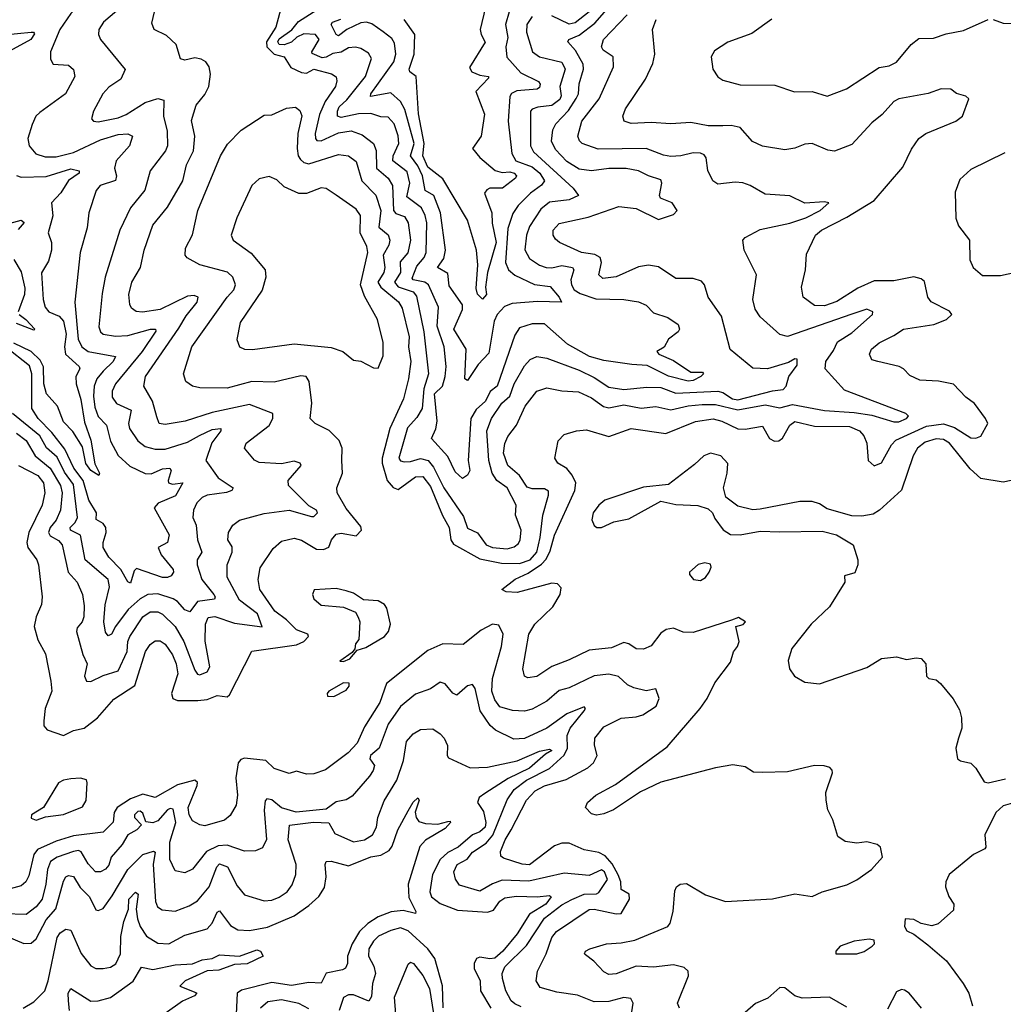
# Model space of a CAD drawing. Extents: x 1690054 to 1842981, y 782881 to 914114.
# Tile 293 of 656: x 1698748 to 1702716, y 894951 to 898925. Entities that reach past the tile are written whole.
import ezdxf

# ---------------------------------------------------------------- set-up
doc = ezdxf.new("R2010")
doc.units = 0

msp = doc.modelspace()

# ---------------------------------------------------------------- linework, layer by layer
at = {"layer": '0CON10XD'}
for points in [[(1698655, 898967.5), (1698755, 898959), (1698835, 898986.5), (1698891.5, 899028.5), (1698985, 899126.2), (1699025, 899152.2), (1699046, 899155), (1699022.1, 899065), (1699039.6, 899005), (1699031.2, 898995), (1698973.3, 898966.7), (1698955, 898950), (1698910, 898885), (1698873.1, 898795), (1698873.3, 898765), (1698884, 898745), (1698945, 898740.6), (1698965, 898723.8), (1698971.1, 898695), (1698933.6, 898625), (1698829.4, 898550.6), (1698813.6, 898535), (1698798.3, 898501.7)], [(1699805.4, 898985), (1699782.1, 898895), (1699744.2, 898835.8), (1699745.6, 898815), (1699775, 898785.6), (1699815.4, 898775.4), (1699842.1, 898732.1), (1699885, 898711), (1699905, 898709.5), (1699935, 898725.7), (1700006.5, 898706.5), (1700024.7, 898694.7), (1700028.2, 898678.2), (1700022.4, 898655), (1699980.2, 898595), (1699957.8, 898542.2), (1699939.9, 898465), (1699941.1, 898445), (1699947, 898437), (1699965, 898435.7), (1700035, 898468), (1700085, 898476.5), (1700130.3, 898460.3), (1700175.4, 898425), (1700186.7, 898396.7), (1700187.5, 898325), (1700234.6, 898284.6), (1700251.7, 898255), (1700255.9, 898155), (1700265, 898143.1), (1700300.1, 898130.1), (1700316, 898105), (1700324.4, 898035), (1700314.3, 897984.3), (1700283.2, 897946.8), (1700284.2, 897905), (1700260.5, 897865), (1700275, 897846), (1700335.7, 897825.7), (1700348.4, 897808.4), (1700378, 897665), (1700397.5, 897495), (1700378.6, 897435), (1700371.2, 897355), (1700350.9, 897319.1), (1700312.7, 897277.3), (1700277.9, 897155), (1700283.9, 897143.9), (1700299.8, 897139.8), (1700325, 897141.1), (1700365, 897154.3), (1700396.1, 897146.1), (1700418, 897118), (1700459.6, 897035), (1700539, 896919), (1700555, 896872.5), (1700595, 896853.2), (1700630, 896805), (1700655, 896793.8), (1700715, 896789.4), (1700743, 896797), (1700759.9, 896810.1), (1700767.1, 896825), (1700771.3, 896865), (1700748.8, 896925), (1700751.5, 896965), (1700714.8, 897035), (1700672.5, 897065), (1700654.4, 897094.4), (1700640.3, 897145), (1700632.6, 897265), (1700651.2, 897315), (1700693.2, 897376.8), (1700726, 897405), (1700742.3, 897455), (1700785, 897528.2), (1700807.1, 897552.9), (1700835, 897565.4), (1700875, 897558.4), (1701005, 897510.5), (1701065, 897481), (1701125, 897441.2), (1701185, 897431.7), (1701278.3, 897441.7), (1701335, 897440.3), (1701395, 897417.9), (1701564.8, 897425.2), (1701585, 897419.4), (1701624.2, 897394.2), (1701645, 897390.4), (1701785, 897426.9), (1701827.7, 897432.3), (1701840, 897445), (1701851.3, 897485), (1701885, 897530.6), (1701885, 897554), (1701875, 897555.5), (1701849, 897541), (1701765, 897516.2), (1701705, 897518.6), (1701613.6, 897593.6), (1701578.6, 897728.6), (1701525.4, 897805), (1701510.5, 897855), (1701498.8, 897868.8), (1701465, 897880.8), (1701395, 897880.8), (1701325, 897927.7), (1701285, 897934.6), (1701245, 897926.7), (1701155, 897886.3), (1701100.8, 897880.8), (1701084.6, 897895), (1701095.3, 897945), (1701089.7, 897965), (1701067.7, 897977.7), (1701015, 897985.7), (1700925.7, 898025), (1700909.1, 898039.1), (1700899.6, 898055), (1700900, 898075), (1700925, 898102.5), (1701041.8, 898128.2), (1701165, 898170.6), (1701235, 898163.3), (1701325, 898118.5), (1701385, 898138.6), (1701400, 898155), (1701380, 898185), (1701332.5, 898205), (1701328.6, 898215), (1701339.1, 898265), (1701335, 898278.1), (1701285, 898294.1), (1701245, 898315.3), (1701195, 898324.4), (1701125, 898324.8), (1701055.2, 898315.2), (1701005, 898321), (1700955, 898352.2), (1700910.2, 898400.2), (1700893.9, 898435), (1700899.4, 898480.6), (1700911.6, 898505), (1700961.5, 898558.5), (1700993, 898607), (1701001.9, 898625), (1701005, 898666), (1701023.1, 898725), (1701021.6, 898745), (1700989.9, 898799.9), (1700959.2, 898835), (1700963.3, 898845), (1701005, 898862.6), (1701068.6, 898911.4), (1701145, 898997.8)], [(1699158, 898975), (1699086.9, 898915), (1699067.1, 898885), (1699065.7, 898865), (1699074.3, 898845), (1699174.3, 898724.3), (1699156.5, 898685), (1699107.9, 898652.1), (1699083.6, 898625), (1699046.5, 898555), (1699038.6, 898525), (1699046.7, 898515), (1699065, 898512.8), (1699145, 898528.9), (1699177.8, 898542.2), (1699255, 898591.1), (1699305, 898606.5), (1699329.4, 898599.4), (1699329, 898535), (1699343.5, 898475), (1699344.7, 898415), (1699335.9, 898395), (1699274.5, 898315), (1699252.7, 898237.3), (1699194.8, 898165.2), (1699152, 898075), (1699093.7, 897885), (1699080.8, 897819.2), (1699067.2, 897685), (1699073.9, 897665), (1699085, 897656.1), (1699135, 897647.6), (1699185, 897650.5), (1699276.1, 897676.1), (1699295.9, 897675.9), (1699297.4, 897667.4), (1699242.6, 897585), (1699134.7, 897455), (1699121, 897425), (1699121, 897401), (1699139.1, 897375), (1699198.5, 897348.5), (1699187.9, 897295), (1699191.4, 897275), (1699224.5, 897224.5), (1699255, 897202.4), (1699295, 897190.8), (1699335, 897191.1), (1699425, 897219.6), (1699474, 897246), (1699525, 897270.7), (1699560, 897275), (1699560, 897265), (1699523.5, 897216.5), (1699499, 897145), (1699549.4, 897075), (1699609.4, 897035), (1699604.4, 897025), (1699583.2, 897016.8), (1699504.8, 897005.2), (1699485, 896996.7), (1699462.3, 896975), (1699448.9, 896945), (1699447.3, 896915), (1699460.4, 896885), (1699465.6, 896825.6), (1699482.7, 896775), (1699464, 896745), (1699464.1, 896725), (1699483, 896665), (1699531.1, 896605), (1699537.1, 896595), (1699533.8, 896586.2), (1699465, 896576.9), (1699434.6, 896535.4), (1699415, 896542.9), (1699385, 896575.9), (1699367, 896587), (1699305, 896607.5), (1699265, 896605.2), (1699235, 896587.6), (1699185.8, 896544.2), (1699134.5, 896475.5), (1699118.9, 896445), (1699105, 896437.7), (1699095, 896452.5), (1699088.4, 896495), (1699093.1, 896563.1), (1699111.3, 896635), (1699105.7, 896665), (1699012.7, 896745), (1698994.2, 896844.2), (1698953.3, 896865), (1698952.1, 896875), (1698971.9, 896895), (1698981.1, 896915), (1698965, 897048.1), (1698929.1, 897099.1), (1698898.9, 897158.9), (1698856.8, 897196.8), (1698829.1, 897245), (1698719.7, 897335)], [(1698735, 897256.2), (1698775, 897226.7), (1698811.1, 897165), (1698871.7, 897115), (1698913, 897045), (1698919.2, 897015), (1698912.7, 896945), (1698895.9, 896905), (1698871.3, 896875), (1698864.5, 896855), (1698871.1, 896841.1), (1698905, 896822.4), (1698920, 896805), (1698943.8, 896695), (1698980.8, 896655), (1699002, 896605), (1699009.1, 896559.1), (1699007, 896515), (1699000, 896495), (1698980.4, 896469.6), (1698978, 896455), (1699003.2, 896363.2), (1699021.2, 896325), (1699010, 896275), (1699018, 896255), (1699035, 896254), (1699085, 896277.8), (1699145, 896296.9), (1699182.4, 896375), (1699184.4, 896415), (1699192.7, 896435), (1699245, 896514.7), (1699275, 896535.2), (1699305, 896535.2), (1699324.7, 896525), (1699374.9, 896474.9), (1699409.8, 896415), (1699455, 896299.4), (1699465, 896282.5), (1699475, 896280), (1699505, 896292.5), (1699515, 896312.5), (1699496.2, 896416.2), (1699497.2, 896485), (1699508.7, 896511.3), (1699535, 896516.3), (1699615, 896489.1), (1699726.2, 896473.8), (1699707.1, 896527.1), (1699635, 896581.8), (1699585.9, 896675), (1699584.7, 896725), (1699605.9, 896775), (1699605, 896797.1), (1699588, 896825), (1699590, 896855), (1699607.5, 896885), (1699635, 896904.4), (1699735, 896931.2), (1699835, 896944.8), (1699925, 896919.6), (1699935, 896920), (1699949.1, 896935), (1699945.9, 896945), (1699915, 896962.8), (1699832.2, 897045), (1699831.5, 897065), (1699884.2, 897125), (1699880, 897135), (1699855, 897142.7), (1699805, 897132.3), (1699715, 897137.7), (1699695, 897147.5), (1699655.8, 897195), (1699662.5, 897215), (1699755, 897286.5), (1699769.5, 897315), (1699769.1, 897335), (1699675, 897371.4), (1699525, 897339.6), (1699415.8, 897304.2), (1699335, 897291.1), (1699310.8, 897295), (1699301.7, 897321.7), (1699284.2, 897385), (1699249.6, 897445), (1699255.3, 897485), (1699390.9, 897679.1), (1699420.2, 897729.8), (1699464.1, 897785), (1699467.8, 897805), (1699452, 897812), (1699425, 897808.4), (1699315, 897755.2), (1699243.9, 897743.9), (1699217.6, 897747.6), (1699200, 897760), (1699192.7, 897775), (1699188.9, 897815), (1699200.4, 897865), (1699236.1, 897925), (1699251.1, 897995), (1699285.4, 898095), (1699345, 898168.1), (1699406.9, 898275), (1699421.2, 898338.8), (1699448.9, 898395), (1699454.5, 898455), (1699442, 898518), (1699460.5, 898579.5), (1699495, 898622.5), (1699511.9, 898655), (1699518.6, 898705), (1699512.5, 898735), (1699498.6, 898755), (1699480, 898765), (1699455, 898770.8), (1699415, 898761.5), (1699396.6, 898766.6), (1699379.2, 898825), (1699340.6, 898860.6), (1699290.8, 898885), (1699281.2, 898911.2), (1699298.9, 898985)], [(1700815, 898937.5), (1700794.3, 898905), (1700792.5, 898875), (1700816.7, 898795), (1700845.2, 898775.2), (1700935, 898752.9), (1700949, 898725), (1700927.5, 898655), (1700933.1, 898616.9), (1700927.1, 898602.9), (1700895, 898578.9), (1700838.2, 898571.8), (1700816.1, 898563.9), (1700808.9, 898555), (1700808.7, 898415), (1700821.2, 898391.2), (1700980.4, 898245), (1701002.5, 898215), (1700965, 898197.4), (1700885, 898188.1), (1700850.2, 898159.8), (1700805, 898090), (1700792, 898055), (1700785.7, 897995.7), (1700805, 897960.4), (1700845, 897934.3), (1700872, 897925), (1700895, 897923.8), (1700935, 897933), (1700978.1, 897925), (1700983.5, 897915), (1700971.7, 897875), (1700973.5, 897855), (1700985.3, 897835), (1701009.2, 897819.2), (1701072, 897798), (1701185, 897795.7), (1701245, 897786.2), (1701275, 897772.7), (1701305, 897741.8), (1701362.4, 897722.4), (1701404.1, 897694.1), (1701410, 897675), (1701403.8, 897665), (1701365.8, 897635), (1701347.3, 897602.7), (1701318.8, 897585), (1701326.2, 897575), (1701385, 897549.7), (1701455, 897501.5), (1701502, 897502), (1701507.1, 897495), (1701495.6, 897485), (1701465, 897468.8), (1701445, 897466), (1701365, 897486.6), (1701278.9, 897528.9), (1701216.9, 897533.1), (1701105, 897548.9), (1701046.9, 897565), (1700957.5, 897615), (1700865, 897696.6), (1700815, 897697.1), (1700765, 897681.5), (1700745, 897651.9), (1700675, 897446.1), (1700645.9, 897424.1), (1700627, 897385), (1700589, 897351), (1700567.5, 897315), (1700556.8, 897145), (1700564.4, 897105), (1700555, 897086), (1700535, 897072.9), (1700505, 897100), (1700475, 897161.1), (1700410, 897235), (1700426.4, 897273.6), (1700431.9, 897305), (1700421.5, 897415), (1700454.1, 897445.9), (1700465.2, 897485), (1700468.5, 897525), (1700460.7, 897605), (1700432.5, 897687.5), (1700438, 897765), (1700397.9, 897855), (1700383.1, 897865), (1700334.9, 897874.9), (1700331.7, 897881.7), (1700350.1, 897929.9), (1700379.6, 897965), (1700388.5, 897985), (1700391.3, 898105), (1700384.4, 898135), (1700368.9, 898165), (1700310.1, 898210.1), (1700322.3, 898265), (1700311.2, 898311.2), (1700253, 898355), (1700254.8, 898375), (1700277.4, 898425), (1700275, 898455.7), (1700258.3, 898505), (1700235, 898531.6), (1700205, 898532.9), (1700165, 898546), (1700115, 898545.3), (1700045, 898529.6), (1700030.7, 898535), (1700029.8, 898555), (1700037.2, 898572.8), (1700068.3, 898601.7), (1700143.3, 898695), (1700167.7, 898767.7), (1700155, 898789.6), (1700125, 898808.2), (1700103.5, 898813.5), (1700075, 898810.6), (1700045, 898793.3), (1700011.7, 898788.3), (1699985, 898773.4), (1699968.6, 898771.4), (1699927.9, 898787.9), (1699926.3, 898795), (1699955.9, 898845), (1699942.2, 898865), (1699895, 898868), (1699866, 898854), (1699845, 898834.1), (1699815, 898823.6), (1699795.5, 898825), (1699789.8, 898835), (1699795, 898848), (1699845.8, 898884.2), (1699872.5, 898917.5), (1699947.5, 898965)], [(1700723, 898957), (1700707.8, 898905), (1700716.7, 898853.3), (1700709.5, 898815), (1700713.8, 898773.8), (1700769.7, 898709.7), (1700840.8, 898675), (1700847.3, 898665), (1700845, 898650.8), (1700836.2, 898645), (1700753, 898637), (1700732.8, 898627.2), (1700724.8, 898615.2), (1700718.2, 898515), (1700733.4, 898385), (1700749.4, 898355), (1700815, 898330.9), (1700846.9, 898305), (1700864.8, 898275), (1700853.2, 898256.8), (1700808.7, 898225), (1700759.7, 898175), (1700737.5, 898142.5), (1700718, 898082), (1700708, 897945), (1700720.5, 897915), (1700745, 897893.6), (1700825, 897856.5), (1700888.3, 897848.3), (1700924.7, 897805), (1700934.2, 897785), (1700837.2, 897787.2), (1700735, 897778.6), (1700703.5, 897766.5), (1700675, 897735.5), (1700662.3, 897707.7), (1700641.1, 897578.9), (1700597.2, 897532.8), (1700555, 897468.6), (1700543.9, 897475), (1700549.3, 897595), (1700499.7, 897675), (1700534.8, 897755), (1700534.3, 897774.3), (1700480.3, 897850.3), (1700475, 897900.8), (1700434.3, 897925), (1700458.6, 897961.4), (1700466.2, 897995), (1700445.8, 898145), (1700418.3, 898215), (1700383.8, 898235), (1700372.6, 898295), (1700354.5, 898335), (1700324.3, 898375), (1700339.5, 898425), (1700302, 898562), (1700284.6, 898594.6), (1700245, 898629.5), (1700163.1, 898615), (1700164.7, 898625), (1700257, 898755), (1700265.6, 898785.6), (1700260.7, 898830.7), (1700249, 898849), (1700215, 898876.1), (1700168.4, 898908.4), (1700146.7, 898915), (1700125, 898912), (1700068.2, 898885), (1700035, 898860.3), (1700025, 898864.6), (1700005.3, 898905), (1700010.4, 898915), (1700043.2, 898926.8)], [(1700627.6, 898975), (1700605.9, 898885), (1700609.2, 898865), (1700625.8, 898834.2), (1700562.1, 898732.1), (1700571.9, 898715), (1700605, 898700.3), (1700638.8, 898695), (1700639.1, 898689.1), (1700588.5, 898635), (1700623.8, 898543.8), (1700609.6, 898455), (1700575.4, 898405), (1700605, 898368.4), (1700665.8, 898315.8), (1700695, 898307.8), (1700725, 898311.1), (1700743.1, 898305), (1700751.8, 898295), (1700748.5, 898285), (1700695.4, 898244.6), (1700645, 898244.2), (1700632, 898238), (1700623.5, 898225), (1700652.2, 898145), (1700653.7, 898103.7), (1700670.7, 898025), (1700634.7, 897905), (1700626.9, 897845), (1700631.8, 897815), (1700615, 897796.2), (1700595, 897817.1), (1700589.3, 897839.3), (1700595.7, 897935.7), (1700590.5, 897995), (1700555.3, 898115), (1700455, 898283.1), (1700395, 898329.8), (1700374.4, 898375), (1700379.7, 898425), (1700356.6, 898545), (1700347.9, 898695), (1700322.1, 898715), (1700318.8, 898725), (1700339.2, 898785), (1700342.1, 898865), (1700298.6, 898925)], [(1701045, 898956.8), (1700988.4, 898911.6), (1700965, 898906.4), (1700895, 898940.8)], [(1700048.1, 897145), (1700049.5, 897195), (1700036.6, 897226.6), (1699997.3, 897267.3), (1699940, 897295), (1699920.6, 897315), (1699927, 897377), (1699916.5, 897465), (1699904.1, 897484.1), (1699882.5, 897487.5), (1699775, 897461.4), (1699685, 897464.2), (1699585, 897437.1), (1699475, 897438.5), (1699445, 897445.6), (1699419.2, 897465), (1699409.4, 897495), (1699443.3, 897605), (1699585, 897804.6), (1699612.8, 897835), (1699619.5, 897855), (1699608.4, 897885), (1699586, 897906), (1699474.7, 897934.7), (1699423.3, 897963.3), (1699416, 897975), (1699417, 898003), (1699445, 898056), (1699466.7, 898155), (1699557.8, 898375), (1699587, 898423), (1699641.2, 898478.8), (1699735, 898540), (1699765, 898540.8), (1699825, 898567.5), (1699861.3, 898571.3), (1699878.9, 898558.9), (1699886.6, 898536.6), (1699870.3, 898465), (1699867.4, 898405), (1699871.8, 898375), (1699880.8, 898360.8), (1699895, 898348.4), (1699915, 898343.4), (1700035, 898380.7), (1700075.2, 898375.2), (1700105, 898352.2), (1700129, 898275), (1700185, 898216.2), (1700204.8, 898155), (1700197.3, 898087.3), (1700235, 898056.2), (1700241.8, 898035), (1700237.6, 898015), (1700214, 897975), (1700220.8, 897925), (1700217, 897905), (1700192.6, 897865), (1700204.7, 897845), (1700276, 897786), (1700291, 897761), (1700318.8, 897645), (1700316.5, 897605), (1700325.6, 897545), (1700317.3, 897475), (1700296.7, 897395), (1700241.6, 897275), (1700210.3, 897155), (1700209.8, 897135), (1700231, 897065), (1700255, 897036.6), (1700275, 897028.8), (1700345, 897079.3), (1700375, 897081.2), (1700405, 897041.3), (1700454, 896924), (1700481, 896875), (1700488.1, 896825), (1700497.8, 896807.8), (1700605, 896748.5), (1700691.7, 896731.7), (1700765, 896729.9), (1700807.2, 896745), (1700833.8, 896775), (1700848.4, 896835), (1700859.2, 896925), (1700882, 897005), (1700881.5, 897021.5), (1700865, 897031.4), (1700815, 897030.7), (1700795, 897037.8), (1700765, 897085.3), (1700717.2, 897125), (1700699.6, 897175), (1700705, 897214.2), (1700717.6, 897242.4), (1700752.4, 897287.6), (1700787.2, 897365), (1700834.8, 897425.2), (1700875, 897438.9), (1700935, 897426.8), (1701002.6, 897422.6), (1701055, 897398.2), (1701103.7, 897363.7), (1701125, 897358.4), (1701185, 897369.6), (1701255, 897357.1), (1701315, 897363.2), (1701375, 897349.6), (1701444.1, 897365.9), (1701501.1, 897371.1), (1701555, 897371.1), (1701645, 897350.7), (1701755, 897369.7), (1701815, 897357.9), (1701865, 897371.5), (1701995, 897347.7), (1702115, 897339.4), (1702185, 897327.9), (1702275, 897301), (1702295, 897301.9), (1702325.6, 897315), (1702333.1, 897325), (1702322.5, 897335), (1702075, 897430), (1701997.1, 897515), (1701999.4, 897545), (1702031.1, 897588.9), (1702046.7, 897625), (1702105, 897661.3), (1702188, 897735), (1702190, 897745), (1702165, 897756), (1702105, 897736.2), (1701845, 897645.4), (1701815, 897654), (1701735, 897725.8), (1701715, 897756.2), (1701705.5, 897795), (1701720.5, 897895), (1701670, 897995), (1701665.7, 898035), (1701674, 898045), (1701735, 898078.4), (1701855, 898103.7), (1701918.9, 898125), (1701977.1, 898155), (1702012.5, 898185), (1701995, 898189.2), (1701915, 898184.6), (1701855, 898214.4), (1701755, 898220.4), (1701695, 898256.2), (1701665, 898266.2), (1701635, 898268.9), (1701565, 898260.4), (1701544.4, 898275), (1701523.6, 898316.4), (1701516.8, 898366.8), (1701509.1, 898379.1), (1701495, 898386.2), (1701465, 898387.2), (1701415, 898375.3), (1701375, 898373.2), (1701345, 898378.2), (1701275, 898404.7), (1701082, 898402), (1701016.9, 898425), (1701005.8, 898435.8), (1700999.3, 898455), (1701016.3, 898515), (1701086, 898605), (1701143.8, 898735), (1701142.5, 898775), (1701102.4, 898802.4), (1701094.7, 898814.7), (1701102.8, 898845), (1701199.1, 898945)], [(1701410, 894935), (1701401.9, 894955), (1701445.7, 895065), (1701444.2, 895085), (1701428.8, 895098.8), (1701385, 895110.5), (1701305, 895100.4), (1701235, 895103.9), (1701155, 895073.5), (1701125, 895071.5), (1701105, 895081.1), (1701064.6, 895124.6), (1701030.5, 895150.5), (1701026.7, 895155), (1701031.2, 895165), (1701047.5, 895175), (1701115, 895194.5), (1701175, 895198.2), (1701230.2, 895209.8), (1701363.3, 895265), (1701372.3, 895277.7), (1701383.8, 895325), (1701390.7, 895409.3), (1701397.5, 895425), (1701412.5, 895435), (1701437.7, 895437.7), (1701515, 895392), (1701595, 895365.7), (1701785, 895375.7), (1701875, 895396.9), (1701945, 895385.7), (1701985.5, 895404.5), (1702085, 895432.5), (1702125, 895452.5), (1702184.2, 895495), (1702228.8, 895545), (1702220, 895585), (1702207.5, 895595), (1702165, 895606.2), (1702125, 895600.8), (1702078.3, 895608.3), (1702047.9, 895627.9), (1702028.9, 895695), (1702008.6, 895735), (1702000.8, 895775), (1702000.6, 895805), (1702026.7, 895885), (1702026.2, 895896.2), (1702016.1, 895906.1), (1701993.6, 895913.6), (1701955, 895914), (1701845, 895888.9), (1701745, 895885.7), (1701707.7, 895887.7), (1701675, 895909.2), (1701625, 895916.9), (1701555, 895905.5), (1701335, 895846.9), (1701252.1, 895807.9), (1701143.8, 895735), (1701105, 895719.4), (1701075, 895714.5), (1701055, 895720), (1701030.8, 895745), (1701039.2, 895765), (1701072.9, 895795), (1701152.3, 895837.7), (1701360.2, 895989.8), (1701493.3, 896145), (1701520.9, 896185), (1701551.9, 896248.1), (1701615, 896331.2), (1701627.3, 896372.7), (1701643.3, 896395), (1701650, 896415), (1701637.5, 896475), (1701667, 896483), (1701676.2, 896495), (1701648.3, 896511.7), (1701619.2, 896500.8), (1701465, 896451.8), (1701425, 896453.1), (1701385, 896468.8), (1701356.5, 896463.5), (1701335, 896448.5), (1701295, 896398.1), (1701265, 896383.5), (1701235, 896385.5), (1701205, 896406.2), (1701185, 896411.1), (1701135, 896389.5), (1701045, 896380.5), (1700965, 896340.6), (1700895, 896313.9), (1700835, 896273.8), (1700798.5, 896268.5), (1700784.3, 896275), (1700777.5, 896305), (1700801.6, 896445), (1700826.2, 896485), (1700899.2, 896555), (1700927.8, 896605), (1700932.1, 896632.1), (1700917.1, 896647.1), (1700895, 896650), (1700755, 896612.2), (1700710, 896615), (1700693.3, 896625), (1700746.7, 896666.7), (1700799.7, 896690.3), (1700852.8, 896727.2), (1700872.1, 896747.9), (1700888.4, 896781.6), (1700905, 896844.5), (1700987, 897025), (1700991.1, 897055), (1700976.7, 897086.7), (1700955, 897112.7), (1700919.2, 897135), (1700906.9, 897155), (1700920, 897225), (1700945, 897250.6), (1700995, 897265.6), (1701035, 897269.5), (1701125, 897243.1), (1701215, 897275.3), (1701355, 897254.1), (1701475, 897303.1), (1701545, 897313.1), (1701580.5, 897305), (1701645, 897272.9), (1701675, 897271.6), (1701744.4, 897284.4), (1701772.5, 897235), (1701793.3, 897223.3), (1701810, 897225), (1701825, 897235.7), (1701855, 897288.5), (1701875, 897302.7), (1701955, 897284.7), (1702095, 897282.8), (1702135.4, 897265.4), (1702154, 897245), (1702164.8, 897215), (1702171.1, 897145), (1702195, 897124.7), (1702225, 897136.2), (1702265, 897208.5), (1702282.2, 897227.8), (1702405.5, 897284.5), (1702475, 897293.1), (1702519.1, 897279.1), (1702585, 897237.3), (1702605, 897235.6), (1702625.6, 897244.4), (1702653.3, 897295), (1702643.8, 897315), (1702600, 897375), (1702565, 897400.6), (1702515, 897453.6), (1702455, 897465.4), (1702379.3, 897469.3), (1702338.3, 897488.3), (1702314, 897515), (1702296.2, 897525), (1702210, 897545), (1702185, 897552.5), (1702176.5, 897575), (1702184.8, 897595.2), (1702215, 897620.7), (1702275, 897649.6), (1702313.9, 897676.1), (1702436.1, 897693.9), (1702486.7, 897715), (1702508.1, 897735), (1702498.9, 897748.9), (1702425, 897785.4), (1702411.8, 897805), (1702398, 897868), (1702385, 897879.3), (1702355, 897886.8), (1702275, 897870.3), (1702195, 897870.3), (1702129.4, 897840.6), (1702045, 897787.1), (1701995, 897770), (1701955, 897771.8), (1701908.5, 897805), (1701901.5, 897845), (1701918.5, 897915), (1701921.8, 897978.2), (1701957.7, 898055), (1701982.7, 898075), (1702085, 898127.9), (1702194.4, 898195.6), (1702310.2, 898329.8), (1702345, 898402.5), (1702375, 898445.7), (1702403.9, 898466.1), (1702523.8, 898515), (1702551.2, 898535), (1702576.2, 898605), (1702565, 898616), (1702527.3, 898627.3), (1702503.9, 898643.9), (1702465.7, 898645.7), (1702412.9, 898627.1), (1702294, 898605), (1702275, 898594.4), (1702227.9, 898542.1), (1702185, 898508.5), (1702105, 898420.8), (1702035, 898394.3), (1702008.3, 898398.3), (1701945, 898424.4), (1701915, 898422.2), (1701875, 898405.6), (1701835, 898398.9), (1701745, 898414.3), (1701703.8, 898433.8), (1701655, 898489.4), (1701617.8, 898497.8), (1701585, 898496), (1701526.1, 898496.1), (1701455, 898510.4), (1701375, 898504.7), (1701295, 898510), (1701215, 898506.4), (1701186, 898515), (1701180.9, 898535), (1701192.5, 898565), (1701273.1, 898685), (1701302.1, 898747.9), (1701310.9, 898785), (1701300.4, 898885), (1701315.4, 898925)], [(1701782.7, 898927.3), (1701701.1, 898868.9), (1701605.4, 898834.6), (1701551.2, 898798.8), (1701537.1, 898775), (1701544.4, 898725), (1701564.6, 898694.6), (1701585, 898680.5), (1701655, 898661.2), (1701795, 898660.9), (1701873.4, 898633.4), (1701945, 898635.6), (1702005, 898616.7), (1702083.8, 898646.2), (1702215, 898732.5), (1702255, 898738.9), (1702285, 898753.1), (1702344.7, 898825.3), (1702375, 898848.5), (1702435, 898850.5), (1702485, 898867.7), (1702555, 898881.8), (1702655, 898926.2)], [(1702675, 898926.2), (1702715, 898910.8), (1702895, 898910)], [(1698684.2, 898864.2), (1698794.6, 898874.6), (1698804.3, 898874.3), (1698808, 898868), (1698793.8, 898845), (1698647.1, 898765)], [(1698798.3, 898501.7), (1698780.8, 898445), (1698786.2, 898415), (1698813.1, 898383.1), (1698850.7, 898370.7), (1698895, 898371.6), (1698965, 898389), (1699075, 898439.5), (1699145, 898462), (1699184.6, 898464.6), (1699202.9, 898455), (1699191.5, 898415), (1699137, 898355), (1699130.5, 898325), (1699138.6, 898295), (1699134.3, 898275.7), (1699073.1, 898255), (1699057.3, 898235), (1699027.9, 898145), (1699021.2, 898085), (1698991.8, 897985), (1698970.6, 897785), (1698984.1, 897635), (1698998.4, 897605), (1699025, 897586), (1699134.3, 897565), (1699125.8, 897545), (1699085, 897505.7), (1699060.2, 897475), (1699049.1, 897445), (1699045.7, 897405), (1699051.5, 897361.5), (1699065, 897322.9), (1699098.4, 897288.4), (1699115, 897223.5), (1699145, 897165.5), (1699193.1, 897123.1), (1699255, 897093), (1699278.6, 897091.4), (1699325, 897111.8), (1699354.5, 897114.5), (1699360, 897105), (1699346.9, 897065), (1699348.9, 897055), (1699365, 897050.6), (1699405.8, 897055), (1699376.9, 897003.1), (1699307.1, 896972.9), (1699290.8, 896955), (1699351.5, 896845), (1699344.4, 896815), (1699307.1, 896795), (1699318.9, 896765), (1699367.1, 896705), (1699369.3, 896695), (1699359.3, 896680.7), (1699345, 896673.3), (1699325, 896673.4), (1699220, 896710), (1699210.1, 896699.9), (1699195, 896650), (1699185, 896655.5), (1699156.1, 896706.1), (1699107.9, 896755), (1699084.8, 896794.8), (1699084.8, 896815), (1699096.8, 896855), (1699096.4, 896875), (1699085, 896891.4), (1699057.3, 896907.3), (1699058.4, 896935), (1699027, 896985), (1699004, 897065), (1698966.8, 897115), (1698930.8, 897190.8), (1698878.4, 897258.4), (1698823.5, 897315), (1698797.1, 897355), (1698796.9, 897495), (1698787.3, 897527.3), (1698693.1, 897603.1)], [(1702722.1, 898387.9), (1702585, 898320.8), (1702540, 898280), (1702521.7, 898228.3), (1702523.9, 898123.9), (1702535, 898093.3), (1702580, 898035), (1702580.8, 897955), (1702594.2, 897924.2), (1702632.5, 897892.5), (1702705, 897891.9), (1702765.8, 897905.8)], [(1698735, 898296.2), (1698755, 898289.1), (1698855, 898292.2), (1698955, 898322.4), (1698988.2, 898315), (1698988.9, 898305), (1698944.9, 898275.1), (1698915, 898225.8), (1698876.9, 898185), (1698882.7, 898132.7), (1698863.9, 898063.9), (1698877.1, 898025), (1698876.9, 897995), (1698865, 897950.8), (1698836.5, 897903.5), (1698843.1, 897795), (1698850.8, 897765), (1698866, 897746), (1698908.1, 897728.1), (1698925, 897707.6), (1698935.4, 897655), (1698928.7, 897605), (1698932.6, 897575), (1698988.8, 897525), (1698991, 897515), (1698974.7, 897485), (1698975.8, 897455), (1698995, 897391.9), (1699009.8, 897299.8), (1699035, 897228), (1699051.9, 897131.9), (1699070, 897095), (1699067.5, 897085), (1699035.5, 897105), (1699015, 897134), (1699001.1, 897201.1), (1698962.3, 897262.3), (1698925, 897301.9), (1698901.5, 897365), (1698856.1, 897415), (1698845.3, 897455.3), (1698844.1, 897524.1), (1698831.1, 897551.1), (1698794.3, 897585), (1698725, 897619.7)], [(1700195, 897518.8), (1700215, 897567.5), (1700215, 897622.5), (1700191.2, 897715), (1700138.8, 897808.8), (1700122.6, 897855), (1700153.2, 897985), (1700148.8, 898008.8), (1700122.2, 898065), (1700123.5, 898135), (1700105, 898159.6), (1700025, 898216.7), (1699985, 898242.9), (1699965, 898246.7), (1699905, 898223.8), (1699875, 898223.1), (1699815, 898250.5), (1699785, 898278.5), (1699755, 898292.5), (1699715, 898282.2), (1699684.7, 898255.3), (1699624.4, 898125), (1699601.9, 898055), (1699609.2, 898035), (1699682.7, 897982.7), (1699738.2, 897915), (1699741.6, 897885), (1699727, 897833), (1699637.4, 897702.6), (1699624.5, 897634.5), (1699635, 897604.4), (1699655, 897595.6), (1699687, 897593), (1699855, 897616.2), (1700005, 897601.8), (1700051.2, 897585), (1700095, 897550), (1700125, 897546.7), (1700175, 897520), (1700195, 897518.8)], [(1698695, 898099.6), (1698755, 898116), (1698765.8, 898105.8), (1698742, 898078)], [(1698725, 897956.7), (1698755, 897907.5), (1698768.5, 897841.5), (1698767.8, 897815), (1698742, 897745)], [(1698745.7, 897735), (1698773.1, 897715), (1698810, 897675), (1698805, 897671.2), (1698735, 897698.8)], [(1702787.2, 897072.8), (1702715, 897057.5), (1702625, 897072.7), (1702581.7, 897111.7), (1702499.3, 897215), (1702475, 897229.7), (1702445, 897232.6), (1702400.5, 897219.5), (1702369.2, 897195), (1702352, 897165), (1702305, 897025.7), (1702216.2, 896945), (1702190.9, 896929.1), (1702145, 896920.8), (1702105, 896922.5), (1702005, 896950), (1701975, 896970), (1701945, 896980), (1701895, 896980), (1701735, 896948.6), (1701705, 896947.1), (1701645, 896961.2), (1701597, 896997), (1701586.7, 897035), (1701602.5, 897095), (1701604.1, 897134.1), (1701576.2, 897165), (1701535, 897175.5), (1701508, 897165), (1701470.9, 897129.1), (1701365, 897048.6), (1701265, 897038.1), (1701109.2, 896985), (1701084.4, 896965), (1701061.9, 896935), (1701055.8, 896905.8), (1701065, 896883.3), (1701075.8, 896875.8), (1701095, 896875.7), (1701145, 896897.8), (1701205, 896910.6), (1701335, 896980.8), (1701395, 896967.5), (1701483.6, 896963.6), (1701525, 896950), (1701542.5, 896935), (1701551.7, 896911.7), (1701585.8, 896865.8), (1701615, 896847.5), (1701655, 896845.8), (1701735, 896860), (1701815, 896858), (1701985, 896860), (1702042.5, 896845), (1702110, 896805), (1702128.8, 896745), (1702128.8, 896725), (1702117.3, 896692.7), (1702075, 896680), (1702076.7, 896655), (1702014.5, 896555.5), (1701940.8, 896485), (1701862.6, 896387.4), (1701848.3, 896338.3), (1701854.1, 896304.1), (1701873.3, 896275), (1701915, 896251.2), (1701975, 896244.2), (1702165, 896309.4), (1702225, 896346.7), (1702285, 896353.1), (1702325, 896342.5), (1702365, 896349.2), (1702385, 896346.2), (1702403.3, 896325), (1702406.7, 896275), (1702416.1, 896266.1), (1702445, 896260), (1702462, 896245), (1702513, 896183), (1702539.5, 896139.5), (1702547.3, 896107.3), (1702548, 896065), (1702535.8, 896024.2), (1702524, 895985), (1702531.7, 895941.7), (1702543, 895933), (1702585, 895923.3), (1702605, 895903.8), (1702638.8, 895848.8), (1702655.2, 895844.8), (1702725, 895860.9)], [(1698743.2, 897125), (1698820.9, 897085), (1698844.4, 897055), (1698850, 897015), (1698838.9, 896965), (1698784.7, 896855), (1698777, 896815), (1698781.4, 896795), (1698816.9, 896745), (1698823.9, 896725), (1698839.1, 896595), (1698836.1, 896563.9), (1698815.3, 896514.7), (1698807.1, 896475), (1698822.2, 896422.2), (1698852.5, 896365), (1698873.5, 896255), (1698877.5, 896215), (1698850.9, 896145), (1698845.5, 896095), (1698845.6, 896075), (1698858.8, 896058.8), (1698925, 896036.2), (1698965, 896055.3), (1699008, 896065), (1699062.6, 896107.4), (1699127.8, 896182.2), (1699213, 896237), (1699255.2, 896374.8), (1699275, 896402.5), (1699295, 896417.9), (1699315, 896417.7), (1699335, 896404.5), (1699365, 896361.8), (1699380.2, 896325), (1699385.9, 896285), (1699360.8, 896205), (1699365.7, 896185), (1699385, 896177), (1699467.1, 896177.1), (1699505, 896180.4), (1699545, 896196.9), (1699585, 896192.1), (1699595, 896200), (1699684.6, 896375.4), (1699865, 896401.9), (1699895, 896415.2), (1699913.5, 896435), (1699910.5, 896445), (1699865, 896462.2), (1699825, 896502.1), (1699776.9, 896536.9), (1699716.5, 896625), (1699710, 896665), (1699717.8, 896712.2), (1699770.2, 896789.8), (1699805, 896820), (1699855, 896832.4), (1699885, 896824.2), (1699945, 896787.2), (1699973.9, 896786.1), (1699994.7, 896795.3), (1700005.6, 896825), (1700025, 896847.8), (1700045, 896851.8), (1700105, 896841.9), (1700126.9, 896865), (1700125, 896879.4), (1700065, 896951.5), (1700029.1, 897015), (1700027.3, 897035), (1700050, 897095), (1700048.1, 897145)], [(1701495, 896661.4), (1701515, 896674), (1701528.8, 896695), (1701537.5, 896715), (1701535, 896727.5), (1701512.5, 896732.5), (1701485, 896726), (1701450, 896695), (1701450, 896685), (1701466.7, 896665), (1701495, 896661.4)], [(1700055, 896333.8), (1700080, 896345), (1700110, 896380), (1700145, 896391.2), (1700220, 896435), (1700236, 896455), (1700244.3, 896485), (1700229.2, 896549.2), (1700220, 896565), (1700195, 896578.8), (1700135, 896583.3), (1700095, 896610), (1700065, 896620), (1700025, 896628.8), (1699936.4, 896623.6), (1699930, 896605), (1699935, 896587.5), (1699965, 896561.2), (1700055, 896553.3), (1700103, 896533), (1700113.6, 896513.6), (1700120, 896495), (1700116.4, 896423.6), (1700102.5, 896405), (1700100, 896385), (1700090, 896370), (1700040, 896335), (1700055, 896333.8)], [(1701212, 894885), (1701223.4, 894955), (1701214, 894974), (1701185, 894977.9), (1701125, 894961.3), (1701065, 894960), (1700997.7, 894987.7), (1700915, 894999.5), (1700848.2, 895018.2), (1700831.1, 895045), (1700836.5, 895085), (1700872.2, 895155), (1700895, 895220.6), (1700913.8, 895245), (1701045, 895333.1), (1701065, 895334.7), (1701155, 895315.3), (1701175, 895316.7), (1701208.6, 895375), (1701206.2, 895395), (1701175, 895414), (1701172.9, 895445), (1701162.6, 895472.6), (1701138, 895518), (1701110, 895550), (1701085, 895564), (1701025, 895574.1), (1700965, 895601.3), (1700935, 895601.1), (1700905, 895589.6), (1700805, 895514.2), (1700775, 895515.9), (1700700, 895540), (1700688.9, 895548.9), (1700687.8, 895567.8), (1700706.1, 895615), (1700730.4, 895655), (1700792.7, 895775), (1700827.8, 895812.2), (1700865, 895832.2), (1700952.6, 895857.4), (1701040, 895905), (1701062.5, 895925), (1701077.1, 895955), (1701067.2, 895997.2), (1701068.2, 896025), (1701105, 896070.5), (1701174, 896105), (1701235, 896110.3), (1701261.6, 896118.4), (1701315.7, 896154.3), (1701327.9, 896185), (1701314.2, 896224.2), (1701275, 896216.5), (1701225, 896227.7), (1701199.7, 896239.7), (1701163.1, 896273.1), (1701125, 896283.3), (1701065, 896275.8), (1700965, 896228.1), (1700925, 896217.6), (1700875, 896173.6), (1700815, 896141.9), (1700785, 896134.2), (1700736.2, 896136.2), (1700685, 896151.2), (1700665, 896180), (1700653.3, 896215), (1700654.9, 896265.1), (1700691.2, 896395), (1700698.2, 896445), (1700681.6, 896481.6), (1700655, 896484.7), (1700609.2, 896460.8), (1700536.9, 896403.1), (1700455, 896405.3), (1700395, 896379.1), (1700228.2, 896245), (1700201.3, 896168.7), (1700139.4, 896070.6), (1700109.4, 896005), (1700073.8, 895966.2), (1699982.4, 895897.6), (1699935, 895880.8), (1699905, 895880), (1699865, 895892), (1699835, 895882), (1699775, 895902.5), (1699741.2, 895935), (1699655, 895944.6), (1699640.9, 895939.1), (1699629.1, 895925), (1699620.2, 895865), (1699626.4, 895795), (1699621.2, 895755), (1699597.6, 895712.4), (1699575, 895693.6), (1699495, 895671.5), (1699475, 895674.5), (1699445, 895691.4), (1699432.4, 895715), (1699427.4, 895745), (1699464.4, 895834.4), (1699465, 895846.2), (1699455, 895855.9), (1699385, 895835.9), (1699295, 895784.7), (1699245, 895799.1), (1699195, 895779.6), (1699140.9, 895745), (1699129.9, 895725), (1699124.8, 895685.2), (1699085, 895645.9), (1698965, 895630.3), (1698895, 895609.2), (1698819.7, 895575), (1698805.9, 895555), (1698785, 895468.9), (1698772.7, 895445), (1698755, 895428.2), (1698695, 895412.9)], [(1700771.1, 894941.1), (1700745, 894952), (1700731.4, 894965), (1700708.8, 895005), (1700695.3, 895054.7), (1700694.2, 895075), (1700705, 895102.5), (1700792.6, 895187.4), (1700865, 895298.8), (1700935, 895351.7), (1700976, 895374), (1701025, 895395.2), (1701075, 895395.9), (1701085, 895401.7), (1701119.2, 895455), (1701106.7, 895485), (1701095, 895493.4), (1701045, 895471.1), (1700945, 895480.5), (1700801.7, 895448.3), (1700695, 895451.1), (1700655, 895437), (1700605, 895406.9), (1700521.8, 895431.8), (1700506.2, 895456.2), (1700499.7, 895485), (1700512.4, 895515), (1700553.5, 895536.5), (1700575.2, 895565), (1700629.6, 895600.4), (1700657.3, 895632.7), (1700714.6, 895775.4), (1700742.6, 895817.4), (1700793, 895855), (1700885, 895902.8), (1700944.2, 895955.8), (1700958.1, 895985), (1700956.5, 896035), (1700969, 896065), (1701025.3, 896135), (1701031.1, 896145), (1701025, 896151.1), (1700955, 896123.2), (1700875, 896064.8), (1700785, 896023.8), (1700741.1, 896021.1), (1700667, 896057), (1700645.5, 896075.5), (1700605.6, 896135.6), (1700585.2, 896225.2), (1700575, 896241.1), (1700555, 896235.5), (1700512.1, 896197.9), (1700495, 896206.7), (1700465, 896244.4), (1700445, 896250.5), (1700405, 896224.6), (1700345, 896201.8), (1700285, 896153.2), (1700235, 896080.9), (1700198.8, 895985), (1700163, 895955), (1700161.2, 895941.2), (1700179.2, 895915), (1700174.7, 895895), (1700159.1, 895870.9), (1700089.1, 895790.9), (1700065, 895775.4), (1700025, 895767.7), (1699985, 895738.8), (1699864.1, 895725.9), (1699805, 895743.8), (1699765, 895776.1), (1699745, 895780), (1699738.6, 895771.4), (1699734.4, 895734.4), (1699744, 895616), (1699727.8, 895582.2), (1699699.3, 895570.7), (1699655, 895568.2), (1699585, 895592.7), (1699549.2, 895590.8), (1699502.5, 895567.5), (1699445, 895496.4), (1699415, 895481.8), (1699375, 895490), (1699354.5, 895534.5), (1699354.2, 895605), (1699377.6, 895685), (1699368, 895738), (1699355, 895740.7), (1699345, 895735.1), (1699305, 895691.2), (1699285, 895683.5), (1699256.8, 895686.8), (1699245, 895722.1), (1699235, 895730), (1699225, 895728.4), (1699211.6, 895715), (1699212, 895705), (1699240, 895675), (1699221.1, 895655), (1699185, 895634.3), (1699162, 895595), (1699117.5, 895545), (1699107.3, 895512.7), (1699095, 895496.2), (1699075, 895484.7), (1699054.8, 895484.8), (1699025, 895517.8), (1698995.9, 895565.9), (1698985, 895570.9), (1698965, 895568), (1698899.1, 895545), (1698873.1, 895526.9), (1698860.5, 895495), (1698854.5, 895435), (1698838.8, 895375), (1698815, 895343.8), (1698775, 895313.5), (1698685, 895315.2)], [(1700015, 896193.1), (1700065, 896218.8), (1700077.1, 896235), (1700076.9, 896246.9), (1700055, 896248.1), (1699996, 896215), (1699988, 896205), (1699990, 896195), (1700015, 896193.1)], [(1698695, 895226.2), (1698765, 895195.4), (1698795, 895197.3), (1698815, 895214.5), (1698855, 895291.8), (1698893.8, 895336.2), (1698925, 895448.1), (1698935, 895465.4), (1698945, 895470.4), (1698965, 895466.5), (1698992.1, 895422.1), (1699030.5, 895385), (1699055, 895331.4), (1699065, 895329.4), (1699085, 895337.8), (1699121, 895389), (1699184.8, 895495.2), (1699245, 895555.7), (1699288.2, 895568.2), (1699294.3, 895564.3), (1699287.1, 895515), (1699296.8, 895365), (1699304.3, 895344.3), (1699322.6, 895332.6), (1699375, 895326), (1699432.2, 895347.8), (1699465, 895367.8), (1699512.9, 895425), (1699543.3, 895505), (1699555, 895517.6), (1699586.5, 895505), (1699625, 895428.2), (1699655, 895392.2), (1699735, 895368.2), (1699765, 895370.4), (1699795, 895382.5), (1699827.1, 895405), (1699847.4, 895432.6), (1699862.6, 895475), (1699863.3, 895515), (1699830.7, 895615), (1699836.9, 895673.1), (1699933.8, 895686.2), (1699995, 895683.3), (1700019.9, 895639.9), (1700095, 895606.8), (1700138.6, 895615), (1700170.9, 895635), (1700187.5, 895665), (1700192.4, 895705), (1700218.1, 895771.9), (1700270, 895855), (1700296.8, 895935), (1700308.3, 896011.7), (1700335, 896042.1), (1700365, 896059.6), (1700415, 896062.5), (1700445, 896042.1), (1700460.9, 896025), (1700474.6, 895995), (1700472.9, 895955), (1700478, 895945), (1700565.3, 895905.3), (1700635, 895908.1), (1700755, 895933.2), (1700845, 895971.9), (1700885, 895980), (1700894.3, 895975), (1700869.3, 895960.7), (1700805, 895903.5), (1700718.1, 895861.9), (1700625, 895801.8), (1700601.5, 895785), (1700595.6, 895765.6), (1700619, 895729), (1700629.1, 895685), (1700625.5, 895665), (1700605, 895646.6), (1700575, 895635.2), (1700516.6, 895585), (1700475, 895563.6), (1700444, 895535), (1700413.3, 895475), (1700403.1, 895405), (1700410, 895385), (1700445, 895357.5), (1700515, 895330), (1700635, 895322.4), (1700659.1, 895330.9), (1700685, 895367.1), (1700705, 895380.8), (1700752.3, 895387.7), (1700835.7, 895384.3), (1700885, 895390.4), (1700891.8, 895385), (1700870.8, 895355), (1700804.4, 895315), (1700755.2, 895234.8), (1700697.6, 895165), (1700665, 895137.5), (1700645, 895133.6), (1700605, 895141), (1700591.1, 895135), (1700582.2, 895115), (1700582.2, 895095), (1700606.1, 895045), (1700607.2, 895005), (1700648.6, 894935)], [(1698815, 895694.4), (1698852.9, 895707.1), (1698925, 895716.2), (1699001.7, 895748.3), (1699016.1, 895773.9), (1699021.2, 895845), (1699017.3, 895857.3), (1698993, 895863), (1698955, 895860.5), (1698924.7, 895855.3), (1698905.4, 895844.6), (1698844.4, 895745.6), (1698796.2, 895715), (1698795, 895702.5), (1698815, 895694.4)], [(1698761.9, 894935), (1698805, 894960), (1698849.7, 895005), (1698863.1, 895045), (1698899.2, 895220.8), (1698911, 895239), (1698935, 895253.9), (1698955, 895250), (1698996.2, 895156.2), (1699035.7, 895105.7), (1699055, 895095.4), (1699085, 895094.6), (1699115, 895100), (1699136.5, 895113.5), (1699155.2, 895154.8), (1699155.7, 895224.3), (1699168.4, 895285), (1699187, 895335), (1699189.2, 895375), (1699215, 895403.2), (1699226.5, 895395), (1699218.6, 895335), (1699223.3, 895295), (1699235, 895264.5), (1699260.4, 895225), (1699305, 895197.3), (1699350, 895195), (1699415, 895229.4), (1699505, 895254.6), (1699525, 895278.2), (1699545, 895321.9), (1699555, 895327.5), (1699598.8, 895268.8), (1699628.5, 895251.5), (1699675, 895248.6), (1699747.4, 895262.6), (1699855, 895307.5), (1699915, 895350), (1699954.8, 895385.2), (1699978.2, 895421.8), (1699984.1, 895465), (1699980, 895515), (1699985, 895526.5), (1700005, 895528.7), (1700075, 895509.8), (1700165, 895546.4), (1700205, 895553), (1700238.2, 895571.8), (1700251.3, 895588.7), (1700273.2, 895655), (1700315, 895731.9), (1700335, 895766.9), (1700355, 895783.8), (1700360, 895775), (1700343.5, 895726.5), (1700348, 895705), (1700358.9, 895688.9), (1700385, 895680.9), (1700435, 895678.2), (1700475, 895688.9), (1700485, 895690), (1700486.2, 895685), (1700465, 895660.9), (1700385, 895613.8), (1700362.4, 895587.6), (1700315.2, 895435), (1700318.3, 895381.7), (1700346.2, 895325), (1700345, 895317.5), (1700295, 895329), (1700246.5, 895323.5), (1700195, 895304.1), (1700152.6, 895277.4), (1700119.4, 895245), (1700088.9, 895195), (1700070.5, 895145), (1700070, 895115), (1700063.2, 895096.8), (1700050.7, 895089.3), (1699985, 895076.5), (1699963.8, 895036.2), (1699915, 895038.6), (1699845, 895026.3), (1699765, 895038.3), (1699642.9, 895007.1), (1699625, 894995.5), (1699616.4, 894796.4)], [(1702762.5, 895765), (1702715, 895752), (1702686, 895725), (1702641.4, 895635), (1702645.8, 895585), (1702641.9, 895578.1), (1702596.2, 895555), (1702497.5, 895475), (1702484.3, 895445), (1702482.5, 895425), (1702495.8, 895385.8), (1702516.2, 895355), (1702515, 895330), (1702452.5, 895275), (1702427, 895267), (1702385, 895276.7), (1702355, 895292.5), (1702320, 895295), (1702317.5, 895265), (1702327, 895247), (1702355, 895233.3), (1702411.3, 895191.3), (1702486.4, 895126.4), (1702554.4, 895034.4), (1702577.1, 894995), (1702591.4, 894945)], [(1700456.5, 894936.5), (1700453.7, 895025), (1700422.3, 895135), (1700394.8, 895175), (1700315, 895247.4), (1700285, 895258.7), (1700245, 895249), (1700196.2, 895225), (1700175.3, 895205), (1700156.8, 895175), (1700155.3, 895145), (1700176.2, 895105), (1700183.4, 895075), (1700171.3, 895035), (1700167.2, 894982.8), (1700156.7, 894963.3), (1700095, 894989), (1700075, 894988.6), (1700055, 894978.2), (1700037.1, 894925)], [(1702125, 895154.3), (1702155, 895164.2), (1702186.7, 895185), (1702196.7, 895195), (1702195, 895210), (1702175, 895213.3), (1702114.1, 895205.9), (1702057.5, 895185), (1702040, 895165), (1702040, 895155), (1702125, 895154.3)], [(1698949.3, 894925), (1698945.9, 894964.1), (1698944.3, 894995.7), (1698955, 895014.2), (1699035, 894963.7), (1699065, 894964.4), (1699115, 894978.7), (1699206, 895044), (1699239.5, 895100.5), (1699285, 895091.4), (1699375, 895110.5), (1699445, 895113.6), (1699485, 895130.8), (1699525, 895135.5), (1699555, 895150), (1699634.4, 895144.4), (1699705, 895170.3), (1699720, 895165), (1699730, 895145), (1699665.4, 895114.6), (1699615, 895110.8), (1699551.9, 895088.1), (1699505, 895085.3), (1699415.6, 895045), (1699394.3, 895024.3), (1699458.6, 894998.6), (1699463.3, 894995), (1699454, 894985), (1699405, 894963.8), (1699335, 894913.8)], [(1700272.9, 894825), (1700260.2, 894979.8), (1700315, 895112.5), (1700325, 895121.2), (1700337.5, 895115), (1700375, 895067.1), (1700401.9, 895015), (1700434.8, 894804.8)], [(1702085, 894939.6), (1702015, 894979.1), (1701905, 894975.3), (1701875, 894985.3), (1701835, 895016.8), (1701815, 895018.5), (1701766.5, 894975), (1701715.7, 894954.3), (1701675, 894917.1)], [(1702385.5, 894935), (1702336, 894996), (1702317.8, 895007.8), (1702305, 895010.6), (1702285, 895001.4), (1702249.4, 894930.6)], [(1699915, 894932.8), (1699874.4, 894954.4), (1699805, 894968.9), (1699749.3, 894960.7), (1699720, 894935)]]:
    msp.add_lwpolyline(points, dxfattribs=at)

doc.saveas('drawing.dxf')
